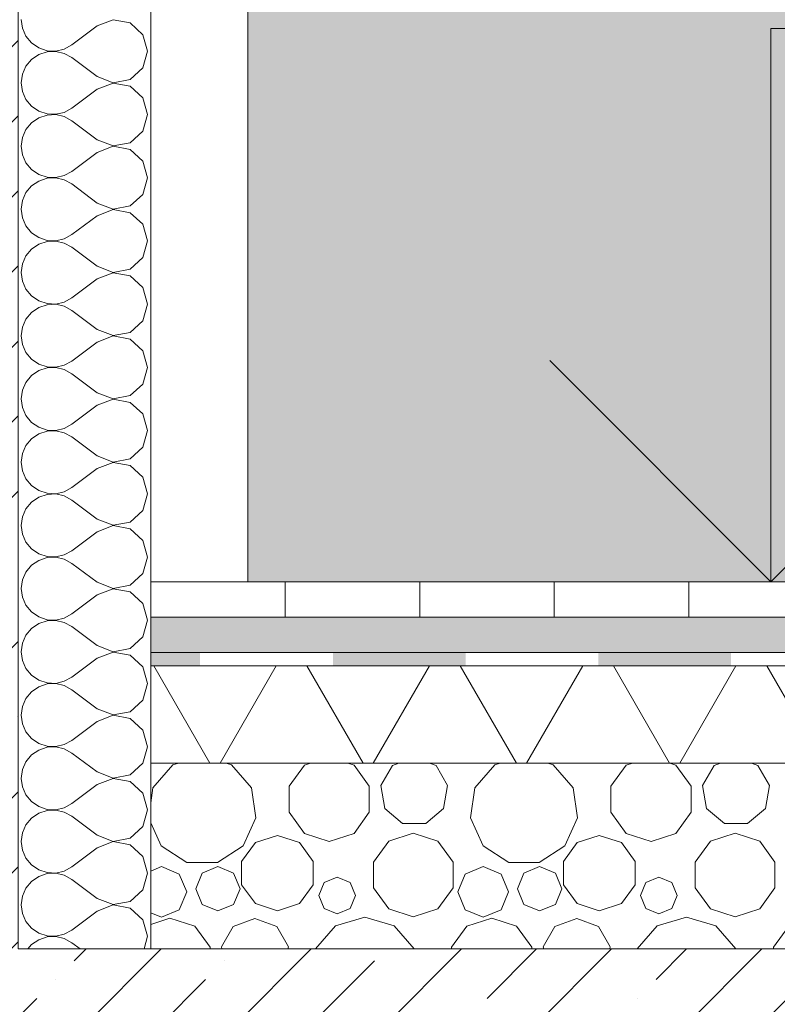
# Model space of a CAD drawing. Header units: millimetres. Extents: x -7244646 to -5701154, y 5723682 to 6071635.
# Tile 396 of 656: x -6343387 to -6342531, y 5743897 to 5745009. Entities that reach past the tile are written whole.
import ezdxf

# ---------------------------------------------------------------- set-up
doc = ezdxf.new("R2010")
doc.units = ezdxf.units.MM
doc.header["$MEASUREMENT"] = 0
doc.set_wipeout_variables(frame=1)
doc.linetypes.add('Wipeout_Contour', pattern=[1000, 0, -1000])
doc.layers.add('АР-Стены_внутренние_пилоны.АР_Ном._пера__102', color=7, linetype='Continuous', lineweight=5, true_color=0xcccccc)
for name, color, linetype, lineweight in [('АР-Стены_внутренние_пилоны.АР_Ном._пера__120', 7, 'Continuous', 0), ('АР-Стены_Перегородки_межквартирные_200.АР_Ном._пера__1', 7, 'Continuous', 0), ('АР-Чертеж-Размеры.АР_Ном._пера__1', 7, 'Continuous', 0), ('Разрез_Заливки_Ном._пера__1', 7, 'Continuous', 0)]:
    doc.layers.add(name, color=color, linetype=linetype, lineweight=lineweight)
doc.layers.add('АР-Чертеж-Размеры.АР', color=7, linetype='Continuous')
doc.layers.add('Разрез_Заливки', color=7, linetype='Continuous')

# ---------------------------------------------------------------- blocks, each defined once
blk = doc.blocks.new('*X12', base_point=(-7387333.1, 5739809.2))
at = {"layer": 'Разрез_Заливки_Ном._пера__1', "color": 7, "linetype": 'Continuous', "lineweight": 0}
for p, q in [((-6343213.7, 5744167.4), (-6343236.3, 5744141.3)), ((-6343207.5, 5744169.2), (-6343213.7, 5744167.4)), ((-6343147.5, 5744167.4), (-6343153.6, 5744169.2)), ((-6343124.9, 5744141.3), (-6343147.5, 5744167.4)), ((-6343065.1, 5744166.9), (-6343082.4, 5744143.1)), ((-6343058.1, 5744169.2), (-6343065.1, 5744166.9)), ((-6343009, 5744166.9), (-6343015.9, 5744169.2)), ((-6342991.7, 5744143.1), (-6343009, 5744166.9)), ((-6342965.6, 5744166.5), (-6342978.8, 5744143.8)), ((-6342958.4, 5744169.2), (-6342965.6, 5744166.5)), ((-6342916.3, 5744166.5), (-6342923.6, 5744169.2)), ((-6342903.2, 5744143.8), (-6342916.3, 5744166.5)), ((-6342850, 5744167.4), (-6342872.6, 5744141.3)), ((-6342843.8, 5744169.2), (-6342850, 5744167.4)), ((-6342783.8, 5744167.4), (-6342789.9, 5744169.2)), ((-6342761.2, 5744141.3), (-6342783.8, 5744167.4)), ((-6342701.4, 5744166.9), (-6342718.7, 5744143.1)), ((-6342694.4, 5744169.2), (-6342701.4, 5744166.9)), ((-6342645.3, 5744166.9), (-6342652.2, 5744169.2)), ((-6342627.9, 5744143.1), (-6342645.3, 5744166.9)), ((-6342601.9, 5744166.5), (-6342615.1, 5744143.8)), ((-6342594.7, 5744169.2), (-6342601.9, 5744166.5)), ((-6342552.6, 5744166.5), (-6342559.9, 5744169.2)), ((-6342539.5, 5744143.8), (-6342552.6, 5744166.5)), ((-6342978.8, 5744143.8), (-6342974.2, 5744118)), ((-6342907.8, 5744118), (-6342903.2, 5744143.8)), ((-6342615.1, 5744143.8), (-6342610.5, 5744118)), ((-6342544.1, 5744118), (-6342539.5, 5744143.8)), ((-6343236.3, 5744141.3), (-6343238.7, 5744124.4)), ((-6343120, 5744107.2), (-6343124.9, 5744141.3)), ((-6343082.4, 5744143.1), (-6343082.4, 5744113.6)), ((-6342991.7, 5744113.6), (-6342991.7, 5744143.1)), ((-6342872.6, 5744141.3), (-6342877.5, 5744107.2)), ((-6342756.3, 5744107.2), (-6342761.2, 5744141.3)), ((-6342718.7, 5744143.1), (-6342718.7, 5744113.6)), ((-6342627.9, 5744113.6), (-6342627.9, 5744143.1)), ((-6343082.4, 5744113.6), (-6343065.1, 5744089.7)), ((-6343009, 5744089.7), (-6342991.7, 5744113.6)), ((-6342974.2, 5744118), (-6342954.1, 5744101.1)), ((-6342927.9, 5744101.1), (-6342907.8, 5744118)), ((-6342718.7, 5744113.6), (-6342701.4, 5744089.7)), ((-6342645.3, 5744089.7), (-6342627.9, 5744113.6)), ((-6342610.5, 5744118), (-6342590.4, 5744101.1)), ((-6342564.2, 5744101.1), (-6342544.1, 5744118)), ((-6343238.7, 5744101.7), (-6343226.9, 5744075.8)), ((-6343134.3, 5744075.8), (-6343120, 5744107.2)), ((-6342954.1, 5744101.1), (-6342927.9, 5744101.1)), ((-6342877.5, 5744107.2), (-6342863.1, 5744075.8)), ((-6342770.6, 5744075.8), (-6342756.3, 5744107.2)), ((-6342590.4, 5744101.1), (-6342564.2, 5744101.1)), ((-6343065.1, 5744089.7), (-6343037, 5744080.6)), ((-6343037, 5744080.6), (-6343009, 5744089.7)), ((-6342942, 5744090.1), (-6342969.8, 5744081.1)), ((-6342914.2, 5744081.1), (-6342942, 5744090.1)), ((-6342701.4, 5744089.7), (-6342673.3, 5744080.6)), ((-6342673.3, 5744080.6), (-6342645.3, 5744089.7)), ((-6342578.3, 5744090.1), (-6342606.1, 5744081.1)), ((-6342550.5, 5744081.1), (-6342578.3, 5744090.1)), ((-6343120.5, 5744079.4), (-6343136, 5744058.1)), ((-6343095.5, 5744087.5), (-6343120.5, 5744079.4)), ((-6343070.5, 5744079.4), (-6343095.5, 5744087.5)), ((-6343055, 5744058.1), (-6343070.5, 5744079.4)), ((-6342969.8, 5744081.1), (-6342987, 5744057.4)), ((-6342897, 5744057.4), (-6342914.2, 5744081.1)), ((-6342756.8, 5744079.4), (-6342772.2, 5744058.1)), ((-6342731.8, 5744087.5), (-6342756.8, 5744079.4)), ((-6342706.8, 5744079.4), (-6342731.8, 5744087.5)), ((-6342691.3, 5744058.1), (-6342706.8, 5744079.4)), ((-6342606.1, 5744081.1), (-6342623.3, 5744057.4)), ((-6342533.3, 5744057.4), (-6342550.5, 5744081.1)), ((-6343226.9, 5744075.8), (-6343197.8, 5744057.1)), ((-6343163.3, 5744057.1), (-6343134.3, 5744075.8)), ((-6342863.1, 5744075.8), (-6342834.1, 5744057.1)), ((-6342799.6, 5744057.1), (-6342770.6, 5744075.8)), ((-6343197.8, 5744057.1), (-6343163.3, 5744057.1)), ((-6343136, 5744058.1), (-6343136, 5744031.8)), ((-6343055, 5744031.8), (-6343055, 5744058.1)), ((-6342987, 5744057.4), (-6342987, 5744028.2)), ((-6342897, 5744028.2), (-6342897, 5744057.4)), ((-6342834.1, 5744057.1), (-6342799.6, 5744057.1)), ((-6342772.2, 5744058.1), (-6342772.2, 5744031.8)), ((-6342691.3, 5744031.8), (-6342691.3, 5744058.1)), ((-6342623.3, 5744057.4), (-6342623.3, 5744028.2)), ((-6342533.3, 5744028.2), (-6342533.3, 5744057.4)), ((-6343226.7, 5744052.3), (-6343238.7, 5744047.3)), ((-6343206.5, 5744043.9), (-6343226.7, 5744052.3)), ((-6343198.1, 5744023.7), (-6343206.5, 5744043.9)), ((-6343180.6, 5744045), (-6343187.9, 5744027.2)), ((-6343162.9, 5744052.3), (-6343180.6, 5744045)), ((-6343145.1, 5744045), (-6343162.9, 5744052.3)), ((-6343137.8, 5744027.2), (-6343145.1, 5744045)), ((-6342883.2, 5744043.9), (-6342891.6, 5744023.7)), ((-6342863, 5744052.3), (-6342883.2, 5744043.9)), ((-6342842.8, 5744043.9), (-6342863, 5744052.3)), ((-6342834.4, 5744023.7), (-6342842.8, 5744043.9)), ((-6342816.9, 5744045), (-6342824.2, 5744027.2)), ((-6342799.2, 5744052.3), (-6342816.9, 5744045)), ((-6342781.4, 5744045), (-6342799.2, 5744052.3)), ((-6342774.1, 5744027.2), (-6342781.4, 5744045)), ((-6343042.7, 5744034.2), (-6343048.8, 5744019.5)), ((-6343028.1, 5744040.2), (-6343042.7, 5744034.2)), ((-6343013.5, 5744034.2), (-6343028.1, 5744040.2)), ((-6343007.4, 5744019.5), (-6343013.5, 5744034.2)), ((-6342679, 5744034.2), (-6342685.1, 5744019.5)), ((-6342664.4, 5744040.2), (-6342679, 5744034.2)), ((-6342649.8, 5744034.2), (-6342664.4, 5744040.2)), ((-6342643.7, 5744019.5), (-6342649.8, 5744034.2)), ((-6343206.5, 5744003.5), (-6343198.1, 5744023.7)), ((-6343187.9, 5744027.2), (-6343180.6, 5744009.5)), ((-6343145.1, 5744009.5), (-6343137.8, 5744027.2)), ((-6343136, 5744031.8), (-6343120.5, 5744010.5)), ((-6343070.5, 5744010.5), (-6343055, 5744031.8)), ((-6342987, 5744028.2), (-6342969.8, 5744004.5)), ((-6342914.2, 5744004.5), (-6342897, 5744028.2)), ((-6342891.6, 5744023.7), (-6342883.2, 5744003.5)), ((-6342842.8, 5744003.5), (-6342834.4, 5744023.7)), ((-6342824.2, 5744027.2), (-6342816.9, 5744009.5)), ((-6342781.4, 5744009.5), (-6342774.1, 5744027.2)), ((-6342772.2, 5744031.8), (-6342756.8, 5744010.5)), ((-6342706.8, 5744010.5), (-6342691.3, 5744031.8)), ((-6342623.3, 5744028.2), (-6342606.1, 5744004.5)), ((-6342550.5, 5744004.5), (-6342533.3, 5744028.2)), ((-6343120.5, 5744010.5), (-6343095.5, 5744002.4)), ((-6343095.5, 5744002.4), (-6343070.5, 5744010.5)), ((-6343048.8, 5744019.5), (-6343042.7, 5744004.9)), ((-6343013.5, 5744004.9), (-6343007.4, 5744019.5)), ((-6342756.8, 5744010.5), (-6342731.8, 5744002.4)), ((-6342731.8, 5744002.4), (-6342706.8, 5744010.5)), ((-6342685.1, 5744019.5), (-6342679, 5744004.9)), ((-6342649.8, 5744004.9), (-6342643.7, 5744019.5)), ((-6343238.7, 5744000.1), (-6343226.7, 5743995.1)), ((-6343226.7, 5743995.1), (-6343206.5, 5744003.5)), ((-6343180.6, 5744009.5), (-6343162.9, 5744002.2)), ((-6343162.9, 5744002.2), (-6343145.1, 5744009.5)), ((-6343042.7, 5744004.9), (-6343028.1, 5743998.9)), ((-6343028.1, 5743998.9), (-6343013.5, 5744004.9)), ((-6342969.8, 5744004.5), (-6342942, 5743995.5)), ((-6342942, 5743995.5), (-6342914.2, 5744004.5)), ((-6342883.2, 5744003.5), (-6342863, 5743995.1)), ((-6342863, 5743995.1), (-6342842.8, 5744003.5)), ((-6342816.9, 5744009.5), (-6342799.2, 5744002.2)), ((-6342799.2, 5744002.2), (-6342781.4, 5744009.5)), ((-6342679, 5744004.9), (-6342664.4, 5743998.9)), ((-6342664.4, 5743998.9), (-6342649.8, 5744004.9)), ((-6342606.1, 5744004.5), (-6342578.3, 5743995.5)), ((-6342578.3, 5743995.5), (-6342550.5, 5744004.5)), ((-6343217, 5743994), (-6343238.7, 5743987)), ((-6343189, 5743984.9), (-6343217, 5743994)), ((-6343121, 5743993.5), (-6343145.6, 5743984.5)), ((-6343096.3, 5743984.5), (-6343121, 5743993.5)), ((-6342996.9, 5743995.1), (-6343030, 5743985.4)), ((-6342963.8, 5743985.4), (-6342996.9, 5743995.1)), ((-6342853.3, 5743994), (-6342881.4, 5743984.9)), ((-6342825.3, 5743984.9), (-6342853.3, 5743994)), ((-6342757.3, 5743993.5), (-6342781.9, 5743984.5)), ((-6342732.6, 5743984.5), (-6342757.3, 5743993.5)), ((-6342633.2, 5743995.1), (-6342666.3, 5743985.4)), ((-6342600.1, 5743985.4), (-6342633.2, 5743995.1)), ((-6343171.7, 5743961.1), (-6343189, 5743984.9)), ((-6343145.6, 5743984.5), (-6343158.8, 5743961.8)), ((-6343083.2, 5743961.8), (-6343096.3, 5743984.5)), ((-6343030, 5743985.4), (-6343052.6, 5743959.3)), ((-6342941.2, 5743959.3), (-6342963.8, 5743985.4)), ((-6342881.4, 5743984.9), (-6342898.7, 5743961.1)), ((-6342807.9, 5743961.1), (-6342825.3, 5743984.9)), ((-6342781.9, 5743984.5), (-6342795.1, 5743961.8)), ((-6342719.5, 5743961.8), (-6342732.6, 5743984.5)), ((-6342666.3, 5743985.4), (-6342688.9, 5743959.3)), ((-6342577.5, 5743959.3), (-6342600.1, 5743985.4)), ((-6342517.7, 5743984.9), (-6342535, 5743961.1)), ((-6343171.7, 5743959.2), (-6343171.7, 5743961.1)), ((-6343158.8, 5743961.8), (-6343158.3, 5743959.2)), ((-6343083.7, 5743959.2), (-6343083.2, 5743961.8)), ((-6343052.6, 5743959.3), (-6343052.6, 5743959.2)), ((-6342941.2, 5743959.2), (-6342941.2, 5743959.3)), ((-6342898.7, 5743961.1), (-6342898.7, 5743959.2)), ((-6342807.9, 5743959.2), (-6342807.9, 5743961.1)), ((-6342795.1, 5743961.8), (-6342794.6, 5743959.2)), ((-6342720, 5743959.2), (-6342719.5, 5743961.8)), ((-6342688.9, 5743959.3), (-6342688.9, 5743959.2)), ((-6342577.5, 5743959.2), (-6342577.5, 5743959.3)), ((-6342535, 5743961.1), (-6342535, 5743959.2))]:
    blk.add_line(p, q, dxfattribs=at)
blk = doc.blocks.new('Штриховка_1_3', base_point=(-7387333.1, 5739809.2))
at = {"color": 254, "linetype": 'Wipeout_Contour', "lineweight": 0, "ltscale": 34223274.97787622}
blk.add_wipeout([(-6343238.7, 5743959.2), (-6338678.9, 5743959.2), (-6338678.9, 5744169.2), (-6343238.7, 5744169.2)], dxfattribs=at).dxf.layer = 'Разрез_Заливки'
at = {"layer": 'Разрез_Заливки_Ном._пера__1', "color": 7, "linetype": 'Continuous', "lineweight": 0, "flags": 128}
blk.add_lwpolyline([(-6343238.7, 5743959.2), (-6338678.9, 5743959.2), (-6338678.9, 5744169.2), (-6343238.7, 5744169.2)], close=True, dxfattribs=at)
at = {"layer": 'Разрез_Заливки_Ном._пера__1', "color": 7, "linetype": 'Continuous', "lineweight": 0}
blk.add_blockref('*X12', (-7387333.1, 5739809.2), dxfattribs=at)
blk = doc.blocks.new('*X14', base_point=(-7387333.1, 5739809.2))
at = {"layer": 'Разрез_Заливки', "linetype": 'Continuous', "lineweight": 0, "true_color": 0x000000}
for points in [[(-6343238.7, 5744294.1), (-6343238.7, 5744279.1), (-6343182.9, 5744279.1), (-6343182.9, 5744294.1)], [(-6342882.9, 5744294.1), (-6343032.9, 5744294.1), (-6343032.9, 5744279.1), (-6342882.9, 5744279.1)], [(-6342582.9, 5744294.1), (-6342732.9, 5744294.1), (-6342732.9, 5744279.1), (-6342582.9, 5744279.1)]]:
    blk.add_hatch(color=18, dxfattribs=at).paths.add_polyline_path(points)
blk = doc.blocks.new('Штриховка_2_3', base_point=(-7387333.1, 5739809.2))
at = {"color": 254, "linetype": 'Wipeout_Contour', "lineweight": 0, "ltscale": 34223872.20927991}
blk.add_wipeout([(-6343238.7, 5744279.1), (-6338678.9, 5744279.1), (-6338678.9, 5744294.1), (-6343238.7, 5744294.1)], dxfattribs=at).dxf.layer = 'Разрез_Заливки'
at = {"layer": 'Разрез_Заливки_Ном._пера__1', "color": 7, "linetype": 'Continuous', "lineweight": 0, "flags": 128}
blk.add_lwpolyline([(-6343238.7, 5744279.1), (-6338678.9, 5744279.1), (-6338678.9, 5744294.1), (-6343238.7, 5744294.1)], close=True, dxfattribs=at)
at = {"layer": 'Разрез_Заливки_Ном._пера__1', "color": 7, "linetype": 'Continuous', "lineweight": 0}
blk.add_blockref('*X14', (-7387333.1, 5739809.2), dxfattribs=at)
blk = doc.blocks.new('*X497', base_point=(-7387333.1, 5739809.2))
at = {"layer": 'АР-Стены_Перегородки_межквартирные_200.АР_Ном._пера__1', "color": 7, "linetype": 'Continuous', "lineweight": 0}
for p, q in [((-6343385.1, 5745009.2), (-6343383.8, 5744999.4)), ((-6343299.4, 5745002), (-6343328, 5744980.6)), ((-6343281.2, 5745009), (-6343299.4, 5745002)), ((-6343262, 5745005.4), (-6343281.2, 5745009)), ((-6343247.6, 5744992.2), (-6343262, 5745005.4)), ((-6343383.8, 5744999.4), (-6343379.8, 5744990.4)), ((-6343379.8, 5744990.4), (-6343373.5, 5744982.8)), ((-6343242.3, 5744973.5), (-6343247.6, 5744992.2)), ((-6343373.5, 5744982.8), (-6343365.4, 5744977.2)), ((-6343336.6, 5744975.8), (-6343328, 5744980.6)), ((-6343365.4, 5744969.7), (-6343373.5, 5744964.1)), ((-6343365.4, 5744977.2), (-6343356, 5744974.1)), ((-6343356, 5744972.8), (-6343365.4, 5744969.7)), ((-6343356, 5744974.1), (-6343346.2, 5744973.6)), ((-6343346.2, 5744973.3), (-6343356, 5744972.8)), ((-6343346.2, 5744973.6), (-6343336.6, 5744975.8)), ((-6343336.6, 5744971.1), (-6343346.2, 5744973.3)), ((-6343328, 5744966.3), (-6343336.6, 5744971.1)), ((-6343247.6, 5744954.7), (-6343242.3, 5744973.5)), ((-6343379.8, 5744956.5), (-6343383.8, 5744947.5)), ((-6343373.5, 5744964.1), (-6343379.8, 5744956.5)), ((-6343299.4, 5744944.9), (-6343328, 5744966.3)), ((-6343383.8, 5744947.5), (-6343385.1, 5744937.7)), ((-6343299.4, 5744944.9), (-6343281.2, 5744937.9)), ((-6343262, 5744941.5), (-6343247.6, 5744954.7)), ((-6343385.1, 5744937.7), (-6343383.8, 5744928)), ((-6343281.2, 5744937.6), (-6343299.4, 5744930.6)), ((-6343281.2, 5744937.9), (-6343262, 5744941.5)), ((-6343262, 5744934), (-6343281.2, 5744937.6)), ((-6343247.6, 5744920.8), (-6343262, 5744934)), ((-6343383.8, 5744928), (-6343379.8, 5744919)), ((-6343299.4, 5744930.6), (-6343328, 5744909.2)), ((-6343379.8, 5744919), (-6343373.5, 5744911.4)), ((-6343373.5, 5744911.4), (-6343365.4, 5744905.8)), ((-6343242.3, 5744902), (-6343247.6, 5744920.8)), ((-6343365.4, 5744905.8), (-6343356, 5744902.7)), ((-6343356, 5744901.4), (-6343365.4, 5744898.3)), ((-6343356, 5744902.7), (-6343346.2, 5744902.2)), ((-6343346.2, 5744901.9), (-6343356, 5744901.4)), ((-6343346.2, 5744902.2), (-6343336.6, 5744904.4)), ((-6343336.6, 5744899.7), (-6343346.2, 5744901.9)), ((-6343336.6, 5744904.4), (-6343328, 5744909.2)), ((-6343247.6, 5744883.3), (-6343242.3, 5744902)), ((-6343373.5, 5744892.7), (-6343379.8, 5744885.1)), ((-6343365.4, 5744898.3), (-6343373.5, 5744892.7)), ((-6343328, 5744894.9), (-6343336.6, 5744899.7)), ((-6343299.4, 5744873.5), (-6343328, 5744894.9)), ((-6343379.8, 5744885.1), (-6343383.8, 5744876.1)), ((-6343262, 5744870.1), (-6343247.6, 5744883.3)), ((-6343383.8, 5744876.1), (-6343385.1, 5744866.3)), ((-6343299.4, 5744873.5), (-6343281.2, 5744866.5)), ((-6343281.2, 5744866.5), (-6343262, 5744870.1)), ((-6343385.1, 5744866.3), (-6343383.8, 5744856.6)), ((-6343383.8, 5744856.6), (-6343379.8, 5744847.5)), ((-6343299.4, 5744859.2), (-6343328, 5744837.7)), ((-6343281.2, 5744866.2), (-6343299.4, 5744859.2)), ((-6343262, 5744862.6), (-6343281.2, 5744866.2)), ((-6343247.6, 5744849.4), (-6343262, 5744862.6)), ((-6343379.8, 5744847.5), (-6343373.5, 5744840)), ((-6343242.3, 5744830.6), (-6343247.6, 5744849.4)), ((-6343373.5, 5744840), (-6343365.4, 5744834.4)), ((-6343365.4, 5744834.4), (-6343356, 5744831.2)), ((-6343336.6, 5744833), (-6343328, 5744837.7)), ((-6343365.4, 5744826.8), (-6343373.5, 5744821.3)), ((-6343356, 5744830), (-6343365.4, 5744826.8)), ((-6343356, 5744831.2), (-6343346.2, 5744830.8)), ((-6343346.2, 5744830.5), (-6343356, 5744830)), ((-6343346.2, 5744830.8), (-6343336.6, 5744833)), ((-6343336.6, 5744828.2), (-6343346.2, 5744830.5)), ((-6343328, 5744823.5), (-6343336.6, 5744828.2)), ((-6343299.4, 5744802), (-6343328, 5744823.5)), ((-6343247.6, 5744811.8), (-6343242.3, 5744830.6)), ((-6343379.8, 5744813.7), (-6343383.8, 5744804.7)), ((-6343373.5, 5744821.3), (-6343379.8, 5744813.7)), ((-6343262, 5744798.7), (-6343247.6, 5744811.8)), ((-6343383.8, 5744804.7), (-6343385.1, 5744794.9)), ((-6343299.4, 5744802), (-6343281.2, 5744795)), ((-6343385.1, 5744794.9), (-6343383.8, 5744785.1)), ((-6343281.2, 5744794.7), (-6343299.4, 5744787.7)), ((-6343281.2, 5744795), (-6343262, 5744798.7)), ((-6343262, 5744791.1), (-6343281.2, 5744794.7)), ((-6343247.6, 5744778), (-6343262, 5744791.1)), ((-6343383.8, 5744785.1), (-6343379.8, 5744776.1)), ((-6343299.4, 5744787.7), (-6343328, 5744766.3)), ((-6343242.3, 5744759.2), (-6343247.6, 5744778)), ((-6343379.8, 5744776.1), (-6343373.5, 5744768.5)), ((-6343373.5, 5744768.5), (-6343365.4, 5744762.9)), ((-6343365.4, 5744755.4), (-6343373.5, 5744749.8)), ((-6343365.4, 5744762.9), (-6343356, 5744759.8)), ((-6343356, 5744758.6), (-6343365.4, 5744755.4)), ((-6343356, 5744759.8), (-6343346.2, 5744759.3)), ((-6343346.2, 5744759), (-6343356, 5744758.6)), ((-6343346.2, 5744759.3), (-6343336.6, 5744761.6)), ((-6343336.6, 5744756.8), (-6343346.2, 5744759)), ((-6343336.6, 5744761.6), (-6343328, 5744766.3)), ((-6343328, 5744752), (-6343336.6, 5744756.8)), ((-6343247.6, 5744740.4), (-6343242.3, 5744759.2)), ((-6343373.5, 5744749.8), (-6343379.8, 5744742.2)), ((-6343299.4, 5744730.6), (-6343328, 5744752)), ((-6343383.8, 5744733.2), (-6343385.1, 5744723.5)), ((-6343379.8, 5744742.2), (-6343383.8, 5744733.2)), ((-6343262, 5744727.2), (-6343247.6, 5744740.4)), ((-6343385.1, 5744723.5), (-6343383.8, 5744713.7)), ((-6343299.4, 5744730.6), (-6343281.2, 5744723.6)), ((-6343281.2, 5744723.3), (-6343299.4, 5744716.3)), ((-6343281.2, 5744723.6), (-6343262, 5744727.2)), ((-6343262, 5744719.7), (-6343281.2, 5744723.3)), ((-6343383.8, 5744713.7), (-6343379.8, 5744704.7)), ((-6343299.4, 5744716.3), (-6343328, 5744694.9)), ((-6343247.6, 5744706.5), (-6343262, 5744719.7)), ((-6343379.8, 5744704.7), (-6343373.5, 5744697.1)), ((-6343242.3, 5744687.7), (-6343247.6, 5744706.5)), ((-6343373.5, 5744697.1), (-6343365.4, 5744691.5)), ((-6343365.4, 5744691.5), (-6343356, 5744688.4)), ((-6343346.2, 5744687.9), (-6343336.6, 5744690.1)), ((-6343336.6, 5744690.1), (-6343328, 5744694.9)), ((-6343373.5, 5744678.4), (-6343379.8, 5744670.8)), ((-6343365.4, 5744684), (-6343373.5, 5744678.4)), ((-6343356, 5744687.1), (-6343365.4, 5744684)), ((-6343356, 5744688.4), (-6343346.2, 5744687.9)), ((-6343346.2, 5744687.6), (-6343356, 5744687.1)), ((-6343336.6, 5744685.4), (-6343346.2, 5744687.6)), ((-6343328, 5744680.6), (-6343336.6, 5744685.4)), ((-6343299.4, 5744659.2), (-6343328, 5744680.6)), ((-6343247.6, 5744669), (-6343242.3, 5744687.7)), ((-6343379.8, 5744670.8), (-6343383.8, 5744661.8)), ((-6343262, 5744655.8), (-6343247.6, 5744669)), ((-6343383.8, 5744661.8), (-6343385.1, 5744652)), ((-6343299.4, 5744659.2), (-6343281.2, 5744652.2)), ((-6343281.2, 5744652.2), (-6343262, 5744655.8)), ((-6343385.1, 5744652), (-6343383.8, 5744642.3)), ((-6343299.4, 5744644.9), (-6343328, 5744623.5)), ((-6343281.2, 5744651.9), (-6343299.4, 5744644.9)), ((-6343262, 5744648.3), (-6343281.2, 5744651.9)), ((-6343247.6, 5744635.1), (-6343262, 5744648.3)), ((-6343383.8, 5744642.3), (-6343379.8, 5744633.3)), ((-6343379.8, 5744633.3), (-6343373.5, 5744625.7)), ((-6343242.3, 5744616.3), (-6343247.6, 5744635.1)), ((-6343373.5, 5744625.7), (-6343365.4, 5744620.1)), ((-6343336.6, 5744618.7), (-6343328, 5744623.5)), ((-6343365.4, 5744612.6), (-6343373.5, 5744607)), ((-6343365.4, 5744620.1), (-6343356, 5744616.9)), ((-6343356, 5744615.7), (-6343365.4, 5744612.6)), ((-6343356, 5744616.9), (-6343346.2, 5744616.5)), ((-6343346.2, 5744616.2), (-6343356, 5744615.7)), ((-6343346.2, 5744616.5), (-6343336.6, 5744618.7)), ((-6343336.6, 5744613.9), (-6343346.2, 5744616.2)), ((-6343328, 5744609.2), (-6343336.6, 5744613.9)), ((-6343247.6, 5744597.5), (-6343242.3, 5744616.3)), ((-6343373.5, 5744607), (-6343379.8, 5744599.4)), ((-6343299.4, 5744587.7), (-6343328, 5744609.2)), ((-6343383.8, 5744590.4), (-6343385.1, 5744580.6)), ((-6343379.8, 5744599.4), (-6343383.8, 5744590.4)), ((-6343262, 5744584.4), (-6343247.6, 5744597.5)), ((-6343385.1, 5744580.6), (-6343383.8, 5744570.8)), ((-6343299.4, 5744587.7), (-6343281.2, 5744580.8)), ((-6343281.2, 5744580.5), (-6343299.4, 5744573.5)), ((-6343281.2, 5744580.8), (-6343262, 5744584.4)), ((-6343262, 5744576.8), (-6343281.2, 5744580.5)), ((-6343383.8, 5744570.8), (-6343379.8, 5744561.8)), ((-6343299.4, 5744573.5), (-6343328, 5744552)), ((-6343247.6, 5744563.7), (-6343262, 5744576.8)), ((-6343379.8, 5744561.8), (-6343373.5, 5744554.2)), ((-6343242.3, 5744544.9), (-6343247.6, 5744563.7)), ((-6343373.5, 5744554.2), (-6343365.4, 5744548.7)), ((-6343365.4, 5744548.7), (-6343356, 5744545.5)), ((-6343356, 5744544.3), (-6343365.4, 5744541.1)), ((-6343356, 5744545.5), (-6343346.2, 5744545)), ((-6343346.2, 5744544.7), (-6343356, 5744544.3)), ((-6343346.2, 5744545), (-6343336.6, 5744547.3)), ((-6343336.6, 5744542.5), (-6343346.2, 5744544.7)), ((-6343336.6, 5744547.3), (-6343328, 5744552)), ((-6343247.6, 5744526.1), (-6343242.3, 5744544.9)), ((-6343373.5, 5744535.5), (-6343379.8, 5744528)), ((-6343365.4, 5744541.1), (-6343373.5, 5744535.5)), ((-6343328, 5744537.7), (-6343336.6, 5744542.5)), ((-6343299.4, 5744516.3), (-6343328, 5744537.7)), ((-6343379.8, 5744528), (-6343383.8, 5744518.9)), ((-6343262, 5744512.9), (-6343247.6, 5744526.1)), ((-6343383.8, 5744518.9), (-6343385.1, 5744509.2)), ((-6343299.4, 5744516.3), (-6343281.2, 5744509.3)), ((-6343281.2, 5744509.3), (-6343262, 5744512.9)), ((-6343385.1, 5744509.2), (-6343383.8, 5744499.4)), ((-6343299.4, 5744502), (-6343328, 5744480.6)), ((-6343281.2, 5744509), (-6343299.4, 5744502)), ((-6343262, 5744505.4), (-6343281.2, 5744509)), ((-6343247.6, 5744492.2), (-6343262, 5744505.4)), ((-6343383.8, 5744499.4), (-6343379.8, 5744490.4)), ((-6343379.8, 5744490.4), (-6343373.5, 5744482.8)), ((-6343242.3, 5744473.5), (-6343247.6, 5744492.2)), ((-6343373.5, 5744482.8), (-6343365.4, 5744477.2)), ((-6343336.6, 5744475.8), (-6343328, 5744480.6)), ((-6343365.4, 5744469.7), (-6343373.5, 5744464.1)), ((-6343365.4, 5744477.2), (-6343356, 5744474.1)), ((-6343356, 5744472.8), (-6343365.4, 5744469.7)), ((-6343356, 5744474.1), (-6343346.2, 5744473.6)), ((-6343346.2, 5744473.3), (-6343356, 5744472.8)), ((-6343346.2, 5744473.6), (-6343336.6, 5744475.8)), ((-6343336.6, 5744471.1), (-6343346.2, 5744473.3)), ((-6343328, 5744466.3), (-6343336.6, 5744471.1)), ((-6343299.4, 5744444.9), (-6343328, 5744466.3)), ((-6343247.6, 5744454.7), (-6343242.3, 5744473.5)), ((-6343379.8, 5744456.5), (-6343383.8, 5744447.5)), ((-6343373.5, 5744464.1), (-6343379.8, 5744456.5)), ((-6343383.8, 5744447.5), (-6343385.1, 5744437.7)), ((-6343299.4, 5744444.9), (-6343281.2, 5744437.9)), ((-6343262, 5744441.5), (-6343247.6, 5744454.7)), ((-6343385.1, 5744437.7), (-6343383.8, 5744428)), ((-6343281.2, 5744437.6), (-6343299.4, 5744430.6)), ((-6343281.2, 5744437.9), (-6343262, 5744441.5)), ((-6343262, 5744434), (-6343281.2, 5744437.6)), ((-6343247.6, 5744420.8), (-6343262, 5744434)), ((-6343383.8, 5744428), (-6343379.8, 5744419)), ((-6343299.4, 5744430.6), (-6343328, 5744409.2)), ((-6343379.8, 5744419), (-6343373.5, 5744411.4)), ((-6343373.5, 5744411.4), (-6343365.4, 5744405.8)), ((-6343242.3, 5744402), (-6343247.6, 5744420.8)), ((-6343365.4, 5744405.8), (-6343356, 5744402.7)), ((-6343356, 5744401.4), (-6343365.4, 5744398.3)), ((-6343356, 5744402.7), (-6343346.2, 5744402.2)), ((-6343346.2, 5744401.9), (-6343356, 5744401.4)), ((-6343346.2, 5744402.2), (-6343336.6, 5744404.4)), ((-6343336.6, 5744399.7), (-6343346.2, 5744401.9)), ((-6343336.6, 5744404.4), (-6343328, 5744409.2)), ((-6343328, 5744394.9), (-6343336.6, 5744399.7)), ((-6343247.6, 5744383.3), (-6343242.3, 5744402)), ((-6343373.5, 5744392.7), (-6343379.8, 5744385.1)), ((-6343365.4, 5744398.3), (-6343373.5, 5744392.7)), ((-6343299.4, 5744373.5), (-6343328, 5744394.9)), ((-6343379.8, 5744385.1), (-6343383.8, 5744376.1)), ((-6343262, 5744370.1), (-6343247.6, 5744383.3)), ((-6343383.8, 5744376.1), (-6343385.1, 5744366.3)), ((-6343385.1, 5744366.3), (-6343383.8, 5744356.6)), ((-6343299.4, 5744373.5), (-6343281.2, 5744366.5)), ((-6343281.2, 5744366.2), (-6343299.4, 5744359.2)), ((-6343281.2, 5744366.5), (-6343262, 5744370.1)), ((-6343262, 5744362.6), (-6343281.2, 5744366.2)), ((-6343383.8, 5744356.6), (-6343379.8, 5744347.5)), ((-6343299.4, 5744359.2), (-6343328, 5744337.7)), ((-6343247.6, 5744349.4), (-6343262, 5744362.6)), ((-6343379.8, 5744347.5), (-6343373.5, 5744340)), ((-6343242.3, 5744330.6), (-6343247.6, 5744349.4)), ((-6343373.5, 5744340), (-6343365.4, 5744334.4)), ((-6343365.4, 5744334.4), (-6343356, 5744331.2)), ((-6343346.2, 5744330.8), (-6343336.6, 5744333)), ((-6343336.6, 5744333), (-6343328, 5744337.7)), ((-6343365.4, 5744326.8), (-6343373.5, 5744321.3)), ((-6343356, 5744330), (-6343365.4, 5744326.8)), ((-6343356, 5744331.2), (-6343346.2, 5744330.8)), ((-6343346.2, 5744330.5), (-6343356, 5744330)), ((-6343336.6, 5744328.2), (-6343346.2, 5744330.5)), ((-6343328, 5744323.5), (-6343336.6, 5744328.2)), ((-6343299.4, 5744302), (-6343328, 5744323.5)), ((-6343247.6, 5744311.8), (-6343242.3, 5744330.6)), ((-6343379.8, 5744313.7), (-6343383.8, 5744304.7)), ((-6343373.5, 5744321.3), (-6343379.8, 5744313.7)), ((-6343262, 5744298.7), (-6343247.6, 5744311.8)), ((-6343383.8, 5744304.7), (-6343385.1, 5744294.9)), ((-6343299.4, 5744302), (-6343281.2, 5744295)), ((-6343385.1, 5744294.9), (-6343383.8, 5744285.1)), ((-6343281.2, 5744294.7), (-6343299.4, 5744287.7)), ((-6343281.2, 5744295), (-6343262, 5744298.7)), ((-6343262, 5744291.1), (-6343281.2, 5744294.7)), ((-6343247.6, 5744278), (-6343262, 5744291.1)), ((-6343383.8, 5744285.1), (-6343379.8, 5744276.1)), ((-6343299.4, 5744287.7), (-6343328, 5744266.3)), ((-6343242.3, 5744259.2), (-6343247.6, 5744278)), ((-6343379.8, 5744276.1), (-6343373.5, 5744268.5)), ((-6343373.5, 5744268.5), (-6343365.4, 5744262.9)), ((-6343336.6, 5744261.6), (-6343328, 5744266.3)), ((-6343365.4, 5744255.4), (-6343373.5, 5744249.8)), ((-6343365.4, 5744262.9), (-6343356, 5744259.8)), ((-6343356, 5744258.6), (-6343365.4, 5744255.4)), ((-6343356, 5744259.8), (-6343346.2, 5744259.3)), ((-6343346.2, 5744259), (-6343356, 5744258.6)), ((-6343346.2, 5744259.3), (-6343336.6, 5744261.6)), ((-6343336.6, 5744256.8), (-6343346.2, 5744259)), ((-6343328, 5744252), (-6343336.6, 5744256.8)), ((-6343247.6, 5744240.4), (-6343242.3, 5744259.2)), ((-6343373.5, 5744249.8), (-6343379.8, 5744242.2)), ((-6343299.4, 5744230.6), (-6343328, 5744252)), ((-6343383.8, 5744233.2), (-6343385.1, 5744223.5)), ((-6343379.8, 5744242.2), (-6343383.8, 5744233.2)), ((-6343262, 5744227.2), (-6343247.6, 5744240.4)), ((-6343385.1, 5744223.5), (-6343383.8, 5744213.7)), ((-6343299.4, 5744230.6), (-6343281.2, 5744223.6)), ((-6343281.2, 5744223.3), (-6343299.4, 5744216.3)), ((-6343281.2, 5744223.6), (-6343262, 5744227.2)), ((-6343262, 5744219.7), (-6343281.2, 5744223.3)), ((-6343383.8, 5744213.7), (-6343379.8, 5744204.7)), ((-6343299.4, 5744216.3), (-6343328, 5744194.9)), ((-6343247.6, 5744206.5), (-6343262, 5744219.7)), ((-6343379.8, 5744204.7), (-6343373.5, 5744197.1)), ((-6343242.3, 5744187.7), (-6343247.6, 5744206.5)), ((-6343373.5, 5744197.1), (-6343365.4, 5744191.5)), ((-6343365.4, 5744191.5), (-6343356, 5744188.4)), ((-6343356, 5744188.4), (-6343346.2, 5744187.9)), ((-6343346.2, 5744187.9), (-6343336.6, 5744190.1)), ((-6343336.6, 5744190.1), (-6343328, 5744194.9)), ((-6343373.5, 5744178.4), (-6343379.8, 5744170.8)), ((-6343365.4, 5744184), (-6343373.5, 5744178.4)), ((-6343356, 5744187.1), (-6343365.4, 5744184)), ((-6343346.2, 5744187.6), (-6343356, 5744187.1)), ((-6343336.6, 5744185.4), (-6343346.2, 5744187.6)), ((-6343328, 5744180.6), (-6343336.6, 5744185.4)), ((-6343299.4, 5744159.2), (-6343328, 5744180.6)), ((-6343247.6, 5744169), (-6343242.3, 5744187.7)), ((-6343379.8, 5744170.8), (-6343383.8, 5744161.8)), ((-6343262, 5744155.8), (-6343247.6, 5744169)), ((-6343383.8, 5744161.8), (-6343385.1, 5744152)), ((-6343299.4, 5744159.2), (-6343281.2, 5744152.2)), ((-6343281.2, 5744152.2), (-6343262, 5744155.8)), ((-6343385.1, 5744152), (-6343383.8, 5744142.3)), ((-6343299.4, 5744144.9), (-6343328, 5744123.5)), ((-6343281.2, 5744151.9), (-6343299.4, 5744144.9)), ((-6343262, 5744148.3), (-6343281.2, 5744151.9)), ((-6343247.6, 5744135.1), (-6343262, 5744148.3)), ((-6343383.8, 5744142.3), (-6343379.8, 5744133.3)), ((-6343379.8, 5744133.3), (-6343373.5, 5744125.7)), ((-6343242.3, 5744116.3), (-6343247.6, 5744135.1)), ((-6343373.5, 5744125.7), (-6343365.4, 5744120.1)), ((-6343336.6, 5744118.7), (-6343328, 5744123.5)), ((-6343365.4, 5744112.6), (-6343373.5, 5744107)), ((-6343365.4, 5744120.1), (-6343356, 5744116.9)), ((-6343356, 5744115.7), (-6343365.4, 5744112.6)), ((-6343356, 5744116.9), (-6343346.2, 5744116.5)), ((-6343346.2, 5744116.2), (-6343356, 5744115.7)), ((-6343346.2, 5744116.5), (-6343336.6, 5744118.7)), ((-6343336.6, 5744113.9), (-6343346.2, 5744116.2)), ((-6343328, 5744109.2), (-6343336.6, 5744113.9)), ((-6343247.6, 5744097.5), (-6343242.3, 5744116.3)), ((-6343379.8, 5744099.4), (-6343383.8, 5744090.4)), ((-6343373.5, 5744107), (-6343379.8, 5744099.4)), ((-6343299.4, 5744087.7), (-6343328, 5744109.2)), ((-6343383.8, 5744090.4), (-6343385.1, 5744080.6)), ((-6343262, 5744084.4), (-6343247.6, 5744097.5)), ((-6343385.1, 5744080.6), (-6343383.8, 5744070.8)), ((-6343299.4, 5744087.7), (-6343281.2, 5744080.8)), ((-6343281.2, 5744080.5), (-6343299.4, 5744073.5)), ((-6343281.2, 5744080.8), (-6343262, 5744084.4)), ((-6343262, 5744076.8), (-6343281.2, 5744080.5)), ((-6343247.6, 5744063.7), (-6343262, 5744076.8)), ((-6343383.8, 5744070.8), (-6343379.8, 5744061.8)), ((-6343299.4, 5744073.5), (-6343328, 5744052)), ((-6343379.8, 5744061.8), (-6343373.5, 5744054.2)), ((-6343242.3, 5744044.9), (-6343247.6, 5744063.7)), ((-6343373.5, 5744054.2), (-6343365.4, 5744048.7)), ((-6343365.4, 5744048.7), (-6343356, 5744045.5)), ((-6343356, 5744044.3), (-6343365.4, 5744041.1)), ((-6343356, 5744045.5), (-6343346.2, 5744045)), ((-6343346.2, 5744044.7), (-6343356, 5744044.3)), ((-6343346.2, 5744045), (-6343336.6, 5744047.3)), ((-6343336.6, 5744042.5), (-6343346.2, 5744044.7)), ((-6343336.6, 5744047.3), (-6343328, 5744052)), ((-6343247.6, 5744026.1), (-6343242.3, 5744044.9)), ((-6343373.5, 5744035.5), (-6343379.8, 5744028)), ((-6343365.4, 5744041.1), (-6343373.5, 5744035.5)), ((-6343328, 5744037.7), (-6343336.6, 5744042.5)), ((-6343299.4, 5744016.3), (-6343328, 5744037.7)), ((-6343379.8, 5744028), (-6343383.8, 5744018.9)), ((-6343262, 5744012.9), (-6343247.6, 5744026.1)), ((-6343383.8, 5744018.9), (-6343385.1, 5744009.2)), ((-6343299.4, 5744016.3), (-6343281.2, 5744009.3)), ((-6343281.2, 5744009.3), (-6343262, 5744012.9)), ((-6343385.1, 5744009.2), (-6343383.8, 5743999.4)), ((-6343383.8, 5743999.4), (-6343379.8, 5743990.4)), ((-6343299.4, 5744002), (-6343328, 5743980.6)), ((-6343281.2, 5744009), (-6343299.4, 5744002)), ((-6343262, 5744005.4), (-6343281.2, 5744009)), ((-6343247.6, 5743992.2), (-6343262, 5744005.4)), ((-6343379.8, 5743990.4), (-6343373.5, 5743982.8)), ((-6343242.3, 5743973.5), (-6343247.6, 5743992.2)), ((-6343373.5, 5743982.8), (-6343365.4, 5743977.2)), ((-6343365.4, 5743977.2), (-6343356, 5743974.1)), ((-6343336.6, 5743975.8), (-6343328, 5743980.6)), ((-6343365.4, 5743969.7), (-6343373.5, 5743964.1)), ((-6343356, 5743972.8), (-6343365.4, 5743969.7)), ((-6343356, 5743974.1), (-6343346.2, 5743973.6)), ((-6343346.2, 5743973.3), (-6343356, 5743972.8)), ((-6343346.2, 5743973.6), (-6343336.6, 5743975.8)), ((-6343336.6, 5743971.1), (-6343346.2, 5743973.3)), ((-6343328, 5743966.3), (-6343336.6, 5743971.1)), ((-6343318.5, 5743959.2), (-6343328, 5743966.3)), ((-6343246.3, 5743959.2), (-6343242.3, 5743973.5)), ((-6343373.5, 5743964.1), (-6343377.6, 5743959.2))]:
    blk.add_line(p, q, dxfattribs=at)
blk = doc.blocks.new('Штриховка_176_3', base_point=(-7387333.1, 5739809.2))
at = {"layer": 'АР-Стены_Перегородки_межквартирные_200.АР_Ном._пера__1', "color": 7, "linetype": 'Continuous', "lineweight": 0}
blk.add_blockref('*X497', (-7387333.1, 5739809.2), dxfattribs=at)
blk = doc.blocks.new('Линейный Размер_57_3', base_point=(-6342537.8, 5744374.2))
at = {"layer": 'АР-Чертеж-Размеры.АР_Ном._пера__1', "color": 7, "linetype": 'Continuous', "lineweight": 0}
for p, q in [((-6342537.8, 5744374.2), (-6342537.8, 5744999.2)), ((-6342537.8, 5744999.2), (-6341631.2, 5744999.2)), ((-6342537.8, 5744374.2), (-6342787.8, 5744624.2)), ((-6342287.8, 5744624.2), (-6342537.8, 5744374.2)), ((-6342537.8, 5744374.2), (-6342725.3, 5744374.2)), ((-6342537.8, 5744374.2), (-6342350.3, 5744374.2))]:
    blk.add_line(p, q, dxfattribs=at)

msp = doc.modelspace()

# ---------------------------------------------------------------- wipeouts: each hides what was drawn before it
at = {"color": 254, "linetype": 'Wipeout_Contour', "lineweight": 0, "ltscale": 34234881.65411537}
msp.add_wipeout([(-6343238.701, 5747486.04), (-6343238.701, 5744374.177), (-6343128.938, 5744374.178), (-6343128.938, 5747486.04)], dxfattribs=at).dxf.layer = 'Разрез_Заливки'
at = {"color": 254, "linetype": 'Wipeout_Contour', "lineweight": 0, "ltscale": 34223946.06266627}
msp.add_wipeout([(-6343238.701, 5744294.071), (-6338678.94, 5744294.071), (-6338678.941, 5744334.071), (-6343238.701, 5744334.071)], dxfattribs=at).dxf.layer = 'Разрез_Заливки'
at = {"color": 254, "linetype": 'Wipeout_Contour', "lineweight": 0, "ltscale": 34223704.64962509}
msp.add_wipeout([(-6343238.701, 5744169.178), (-6338678.936, 5744169.178), (-6338678.938, 5744279.178), (-6343238.701, 5744279.178)], dxfattribs=at).dxf.layer = 'Разрез_Заливки'

# ---------------------------------------------------------------- next in the draw order: hatches: boundary and pattern name
at = {"layer": 'Разрез_Заливки_Ном._пера__1', "linetype": 'Continuous', "lineweight": 0}
h = msp.add_hatch(dxfattribs=at)
h.set_pattern_fill('01_ЦП_СТЯЖКА_1_20_0003', style=0, pattern_type=2)
h.set_pattern_definition([(0, (-7387333.12, 5739809.18), (0, 259.80762), [16.25, -133.75]), (0, (-7387258.12, 5739939.08), (0, 259.80762), [16.25, -133.75]), (60, (-7387333.12, 5739809.18), (-225, 129.90381), [16.25, -133.75]), (60, (-7387183.12, 5739809.18), (-225, 129.90381), [16.25, -133.75]), (120, (-7387316.87, 5739809.18), (225, 129.90381), [16.25, -133.75]), (120, (-7387166.87, 5739809.18), (225, 129.90381), [16.25, -133.75]), (0, (-7387333.115, 5739834.18), (0, 50), [0, -50, 0, -75]), (45, (-7387308.115, 5739834.18), (-35.355339, 35.355339), [0, -37.5, 0, -62.5])])
h.paths.add_polyline_path([(-6343238.701, 5744294.071), (-6338678.94, 5744294.071), (-6338678.941, 5744334.071), (-6343238.701, 5744334.071)])
h = msp.add_hatch(dxfattribs=at)
h.set_pattern_fill('ИЗОЛЯЦИЯ_02_0003', style=0, pattern_type=2)
h.set_pattern_definition([(60, (-7387333.12, 5739809.18), (-129.90381, 75), []), (120, (-7387333.12, 5739809.18), (129.90381, 75), [])])
h.paths.add_polyline_path([(-6343238.701, 5744169.178), (-6338678.936, 5744169.178), (-6338678.938, 5744279.178), (-6343238.701, 5744279.178)])

# ---------------------------------------------------------------- next in the draw order: linework, layer by layer
at = {"layer": 'Разрез_Заливки_Ном._пера__1', "color": 7, "linetype": 'Continuous', "lineweight": 0, "flags": 128}
for points in [[(-6343238.701, 5747486.04), (-6343238.701, 5744374.177), (-6343128.938, 5744374.178), (-6343128.938, 5747486.04)], [(-6343238.701, 5744294.071), (-6338678.94, 5744294.071), (-6338678.941, 5744334.071), (-6343238.701, 5744334.071)], [(-6343238.701, 5744169.178), (-6338678.936, 5744169.178), (-6338678.938, 5744279.178), (-6343238.701, 5744279.178)]]:
    msp.add_lwpolyline(points, close=True, dxfattribs=at)

# ---------------------------------------------------------------- next in the draw order: block references
at = {"layer": 'Разрез_Заливки_Ном._пера__1', "color": 7, "linetype": 'Continuous', "lineweight": 0}
for name in ['Штриховка_2_3', 'Штриховка_1_3']:
    msp.add_blockref(name, (-7387333.115, 5739809.18), dxfattribs=at)

# ---------------------------------------------------------------- next in the draw order: wipeouts: each hides what was drawn before it
at = {"color": 254, "linetype": 'Wipeout_Contour', "lineweight": 0, "ltscale": 34224053.77291966}
msp.add_wipeout([(-6343238.702, 5744334.178), (-6338678.941, 5744334.178), (-6338678.941, 5744374.178), (-6343238.702, 5744374.178)], dxfattribs=at).dxf.layer = 'Разрез_Заливки'

# ---------------------------------------------------------------- next in the draw order: hatches: boundary and pattern name
at = {"layer": 'АР-Стены_внутренние_пилоны.АР_Ном._пера__102', "linetype": 'Continuous', "lineweight": 0, "true_color": 0xf2f2f2}
msp.add_hatch(color=7, dxfattribs=at).paths.add_polyline_path([(-6355169.305, 5806329.18), (-6338278.929, 5806329.18), (-6338278.929, 5747479.18), (-6338278.929, 5745800.289), (-6338678.941, 5745800.289), (-6338678.941, 5744374.178), (-6343128.938, 5744374.178), (-6343128.938, 5747619.179), (-6343638.705, 5747619.179), (-6348212.152, 5747619.179), (-6355169.305, 5747619.179), (-6355169.305, 5750118.978)])
at = {"layer": 'Разрез_Заливки_Ном._пера__1', "linetype": 'Continuous', "lineweight": 0}
h = msp.add_hatch(dxfattribs=at)
h.set_pattern_fill('ЖЕЛЕЗОБЕТОН__PROJECT__0003', style=0, pattern_type=2)
h.set_pattern_definition([(45, (-7387333.12, 5739809.18), (-84.852814, 84.852814), []), (45, (-7387375.54, 5739851.61), (-84.852814, 84.852814), [90, -30, 0, -30])])
h.paths.add_polyline_path([(-6343638.705, 5747486.04), (-6343638.705, 5743359.178), (-6343388.701, 5743359.178), (-6338478.929, 5743359.178), (-6338478.929, 5743559.178), (-6338478.929, 5743759.178), (-6338478.929, 5743959.178), (-6343388.701, 5743959.178), (-6343388.701, 5747486.04)])
h.paths.add_polyline_path([(-6343388.701, 5743559.178), (-6343388.701, 5743759.178), (-6338728.929, 5743759.178), (-6338728.929, 5743559.178)], flags=0)
h = msp.add_hatch(dxfattribs=at)
h.set_pattern_fill('НАСТИЛ_01_0003', style=0, pattern_type=2)
h.set_pattern_definition([(90, (-6340958.82, 5744354.18), (-152, 0), [])])
h.paths.add_polyline_path([(-6343238.702, 5744334.178), (-6338678.941, 5744334.178), (-6338678.941, 5744374.178), (-6343238.702, 5744374.178)])

# ---------------------------------------------------------------- next in the draw order: linework, layer by layer
at = {"layer": 'АР-Стены_внутренние_пилоны.АР_Ном._пера__120', "color": 7, "linetype": 'Continuous', "lineweight": 0, "flags": 128}
msp.add_lwpolyline([(-6355169.305, 5806329.18), (-6338278.929, 5806329.18), (-6338278.929, 5747479.18), (-6338278.929, 5745800.289), (-6338678.941, 5745800.289), (-6338678.941, 5744374.178), (-6343128.938, 5744374.178), (-6343128.938, 5747619.179), (-6343638.705, 5747619.179), (-6348212.152, 5747619.179), (-6355169.305, 5747619.179), (-6355169.305, 5750118.978)], close=True, dxfattribs=at)
at = {"layer": 'Разрез_Заливки_Ном._пера__1', "color": 7, "linetype": 'Continuous', "lineweight": 0, "flags": 128}
for points in [[(-6343638.705, 5747486.04), (-6343638.705, 5743359.178), (-6343388.701, 5743359.178), (-6338478.929, 5743359.178), (-6338478.929, 5743559.178), (-6338478.929, 5743759.178), (-6338478.929, 5743959.178), (-6343388.701, 5743959.178), (-6343388.701, 5747486.04)], [(-6343238.702, 5744334.178), (-6338678.941, 5744334.178), (-6338678.941, 5744374.178), (-6343238.702, 5744374.178)]]:
    msp.add_lwpolyline(points, close=True, dxfattribs=at)

# ---------------------------------------------------------------- next in the draw order: block references
at = {"layer": 'АР-Стены_Перегородки_межквартирные_200.АР_Ном._пера__1', "color": 7, "linetype": 'Continuous', "lineweight": 0}
msp.add_blockref('Штриховка_176_3', (-7387333.115, 5739809.18), dxfattribs=at)
at = {"layer": 'АР-Чертеж-Размеры.АР', "color": 7, "linetype": 'Continuous', "lineweight": 0}
msp.add_blockref('Линейный Размер_57_3', (-6342537.771, 5744374.178), dxfattribs=at)

doc.saveas('drawing.dxf')
